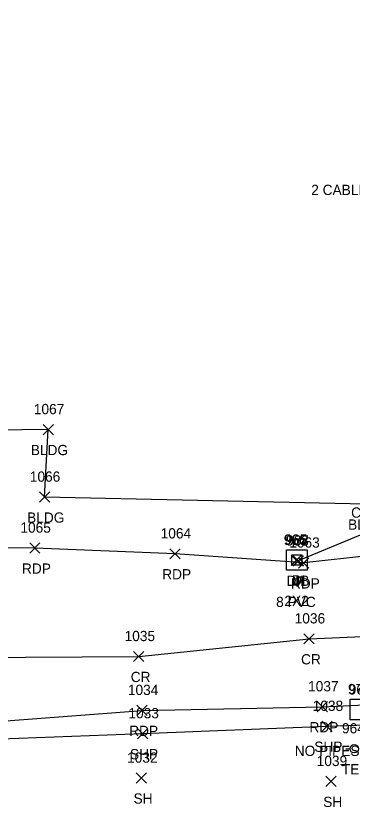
# Model space of a CAD drawing. Extents: x 1715662 to 1717487, y 887396 to 890004.
# Drawn here: x 1716715.7 to 1716781.4, y 888192.2 to 888346.8 of the extents above; entities that cross this region are included whole.
import ezdxf

# ---------------------------------------------------------------- set-up
doc = ezdxf.new("R2010")
doc.units = 0
for name, color, linetype in [('D_A', 7, 'Continuous'), ('D_C', 7, 'Continuous'), ('D_I', 7, 'Continuous'), ('D_TIC', 7, 'Continuous'), ('DCP', 7, 'Continuous'), ('DS', 7, 'Continuous'), ('L_A', 7, 'Continuous'), ('L_I', 7, 'Continuous'), ('L_TIC', 7, 'Continuous'), ('LBC', 7, 'Continuous'), ('LSOGP', 7, 'Continuous'), ('P_A', 7, 'Continuous'), ('P_I', 7, 'Continuous'), ('P_TIC', 7, 'Continuous'), ('PET', 7, 'Continuous'), ('PRC', 7, 'Continuous'), ('PSP', 7, 'Continuous'), ('R_C', 7, 'Continuous'), ('U_A', 7, 'Continuous'), ('U_I', 7, 'Continuous'), ('UP', 7, 'Continuous')]:
    doc.layers.add(name, color=color, linetype=linetype)

msp = doc.modelspace()

# ---------------------------------------------------------------- linework, layer by layer
at = {"layer": 'D_TIC'}
for points in [[(1716769.49, 888239.39), (1716771.49, 888241.39)], [(1716771.49, 888239.39), (1716769.49, 888241.39)], [(1716769.87, 888239.28), (1716771.87, 888241.28)], [(1716771.87, 888239.28), (1716769.87, 888241.28)], [(1716769.87, 888239.26), (1716771.87, 888241.26)], [(1716771.87, 888239.26), (1716769.87, 888241.26)]]:
    msp.add_lwpolyline(points, dxfattribs=at)
at = {"layer": 'DCP'}
msp.add_lwpolyline([(1716831.84, 888265.56), (1716770.87, 888240.28)], dxfattribs=at)
at = {"layer": 'DS'}
for p, q in [((1716768.58, 888242.45), (1716772.58, 888242.45)), ((1716768.58, 888238.45), (1716768.58, 888242.45)), ((1716772.58, 888242.45), (1716772.58, 888238.45)), ((1716769.58, 888239.45), (1716769.58, 888241.45)), ((1716769.58, 888241.45), (1716771.58, 888241.45)), ((1716770.58, 888240.46), (1716770.58, 888240.46)), ((1716770.58, 888240.46), (1716770.58, 888240.46)), ((1716771.58, 888241.45), (1716771.58, 888239.45)), ((1716771.58, 888239.45), (1716769.58, 888239.45)), ((1716772.58, 888238.45), (1716768.58, 888238.45)), ((1716781, 888213.24), (1716785, 888213.24)), ((1716781, 888209.24), (1716781, 888213.24)), ((1716785, 888209.24), (1716781, 888209.24))]:
    msp.add_line(p, q, dxfattribs=at)
at = {"layer": 'L_TIC'}
for points in [[(1716721.06, 888264.93), (1716723.06, 888266.93)], [(1716723.06, 888264.93), (1716721.06, 888266.93)], [(1716720.34, 888251.74), (1716722.34, 888253.74)], [(1716722.34, 888251.74), (1716720.34, 888253.74)], [(1716739.22, 888196.85), (1716741.22, 888198.85)], [(1716741.22, 888196.85), (1716739.22, 888198.85)], [(1716776.24, 888196.19), (1716778.24, 888198.19)], [(1716778.24, 888196.19), (1716776.24, 888198.19)]]:
    msp.add_lwpolyline(points, dxfattribs=at)
at = {"layer": 'LBC'}
msp.add_lwpolyline([(1716790.15, 888346.76), (1716790.15, 888340.32), (1716789.91, 888340.16), (1716789.24, 888334.17), (1716788.4, 888319.78), (1716786.54, 888291.65), (1716784, 888251.37), (1716721.34, 888252.74), (1716722.06, 888265.93)], dxfattribs=at)
at = {"layer": 'LSOGP'}
msp.add_lwpolyline([(1717115.57, 888330.22), (1717057.48, 888334.02), (1717034.29, 888346.63), (1716994.9, 888331.05), (1716971.92, 888329.41), (1716927.78, 888315.88), (1716905.33, 888322.14), (1716871.24, 888333.89), (1716808.97, 888341.31), (1716791.42, 888346.37), (1716790.32, 888340.43), (1716790.15, 888340.32), (1716789.9, 888340.16), (1716789.24, 888334.17), (1716791.29, 888331.62), (1716789.78, 888320.76), (1716788.41, 888319.78), (1716784.01, 888251.37), (1716721.33, 888252.74), (1716722.06, 888265.93), (1716706.46, 888265.74)], dxfattribs=at)
at = {"layer": 'P_TIC'}
for points in [[(1716718.44, 888241.78), (1716720.44, 888243.78)], [(1716720.44, 888241.78), (1716718.44, 888243.78)], [(1716745.82, 888240.66), (1716747.82, 888242.66)], [(1716747.82, 888240.66), (1716745.82, 888242.66)], [(1716770.93, 888238.87), (1716772.93, 888240.87)], [(1716772.93, 888238.87), (1716770.93, 888240.87)], [(1716771.98, 888224.05), (1716773.98, 888226.05)], [(1716773.98, 888224.05), (1716771.98, 888226.05)], [(1716738.73, 888220.6), (1716740.73, 888222.6)], [(1716740.73, 888220.6), (1716738.73, 888222.6)], [(1716774.56, 888210.78), (1716776.56, 888212.78)], [(1716776.56, 888210.78), (1716774.56, 888212.78)], [(1716739.37, 888210.07), (1716741.37, 888212.07)], [(1716741.37, 888210.07), (1716739.37, 888212.07)], [(1716775.45, 888206.97), (1716777.45, 888208.97)], [(1716777.45, 888206.97), (1716775.45, 888208.97)], [(1716739.48, 888205.52), (1716741.48, 888207.52)], [(1716741.48, 888205.52), (1716739.48, 888207.52)]]:
    msp.add_lwpolyline(points, dxfattribs=at)
at = {"layer": 'PET'}
msp.add_lwpolyline([(1716669.13, 888208.32), (1716709.51, 888208.71), (1716740.37, 888211.07), (1716775.56, 888211.78), (1716802.02, 888213.01), (1716840.45, 888216.11), (1716878.66, 888218.97), (1716877.6, 888230.5), (1716876.88, 888242.85), (1716857.91, 888241.59), (1716836.63, 888239.83), (1716814.63, 888240.15), (1716785.06, 888241.32), (1716771.93, 888239.87), (1716746.82, 888241.66), (1716719.44, 888242.78), (1716699.75, 888242.91), (1716680.83, 888242.53), (1716671.32, 888244.59)], dxfattribs=at)
at = {"layer": 'PRC'}
msp.add_lwpolyline([(1716669.08, 888220.6), (1716706.5, 888221.39), (1716739.73, 888221.6), (1716772.98, 888225.05), (1716801.23, 888226.28), (1716838.45, 888228.36), (1716877.6, 888230.5)], dxfattribs=at)
at = {"layer": 'PSP'}
msp.add_lwpolyline([(1716669.37, 888204.53), (1716709.37, 888205.41), (1716740.48, 888206.52), (1716776.45, 888207.97), (1716801.78, 888208.86), (1716839.96, 888211.48)], dxfattribs=at)
at = {"layer": 'UP'}
msp.add_line((1716780.14, 888203.57), (1716780.97, 888203.57), dxfattribs=at)
msp.add_circle((1716781.8, 888203.58), 0.833, dxfattribs=at)

# ---------------------------------------------------------------- texts
at = {"layer": 'D_A'}
for s, p in [('DIB', (1716768.59, 888235.39)), ('DI', (1716769.64, 888235.46)), ('P', (1716770.25, 888235.28)), ('P', (1716770.25, 888235.26))]:
    msp.add_text(s, height=2, dxfattribs=at).set_placement(p)
at = {"layer": 'D_C'}
for s, p in [('8 PVC', (1716766.54, 888231.26)), ('2X2', (1716768.16, 888231.46)), ('NO PIPES VISIBLE', (1716770.18, 888202.16))]:
    msp.add_text(s, height=2, dxfattribs=at).set_placement(p)
at = {"layer": 'D_I'}
for s, p in [('966', (1716768.02, 888243.39)), ('965', (1716768.17, 888243.46)), ('967', (1716768.46, 888243.28)), ('968', (1716768.46, 888243.26)), ('970', (1716780.55, 888214.24)), ('969', (1716780.71, 888214.16))]:
    msp.add_text(s, height=2, dxfattribs=at).set_placement(p)
at = {"layer": 'L_A'}
for s, p in [('BLDG', (1716718.65, 888260.93)), ('BLDG', (1716717.93, 888247.74)), ('BLDG', (1716780.59, 888246.37)), ('SH', (1716738.71, 888192.85)), ('SH', (1716775.73, 888192.19))]:
    msp.add_text(s, height=2, dxfattribs=at).set_placement(p)
at = {"layer": 'L_I'}
for s, p in [('1067', (1716719.24, 888268.93)), ('1066', (1716718.46, 888255.74)), ('1032', (1716737.45, 888200.85)), ('1039', (1716774.46, 888200.19))]:
    msp.add_text(s, height=2, dxfattribs=at).set_placement(p)
at = {"layer": 'P_A'}
for s, p in [('RDP', (1716716.93, 888237.78)), ('RDP', (1716744.3, 888236.66)), ('RDP', (1716769.42, 888234.87)), ('CR', (1716771.41, 888220.05)), ('CR', (1716738.16, 888216.6)), ('RDP', (1716737.86, 888206.07)), ('RDP', (1716773.04, 888206.78)), ('SHP', (1716773.99, 888202.97)), ('SHP', (1716738.01, 888201.52))]:
    msp.add_text(s, height=2, dxfattribs=at).set_placement(p)
at = {"layer": 'P_I'}
for s, p in [('1065', (1716716.62, 888245.78)), ('1064', (1716744, 888244.66)), ('1063', (1716769.11, 888242.87)), ('1036', (1716770.16, 888228.05)), ('1035', (1716736.96, 888224.6)), ('1034', (1716737.6, 888214.07)), ('1037', (1716772.78, 888214.78)), ('1038', (1716773.68, 888210.97)), ('1033', (1716737.71, 888209.52))]:
    msp.add_text(s, height=2, dxfattribs=at).set_placement(p)
at = {"layer": 'R_C'}
msp.add_text('2 CABLE STEEL POST', height=2, dxfattribs=at).set_placement((1716773.39, 888311.75))
at = {"layer": 'U_A'}
for s, p in [('COMB', (1716781.18, 888248.71)), ('TEL', (1716779.36, 888198.58))]:
    msp.add_text(s, height=2, dxfattribs=at).set_placement(p)
at = {"layer": 'U_I'}
msp.add_text('964', height=2, dxfattribs=at).set_placement((1716779.39, 888206.58))

doc.saveas('drawing.dxf')
